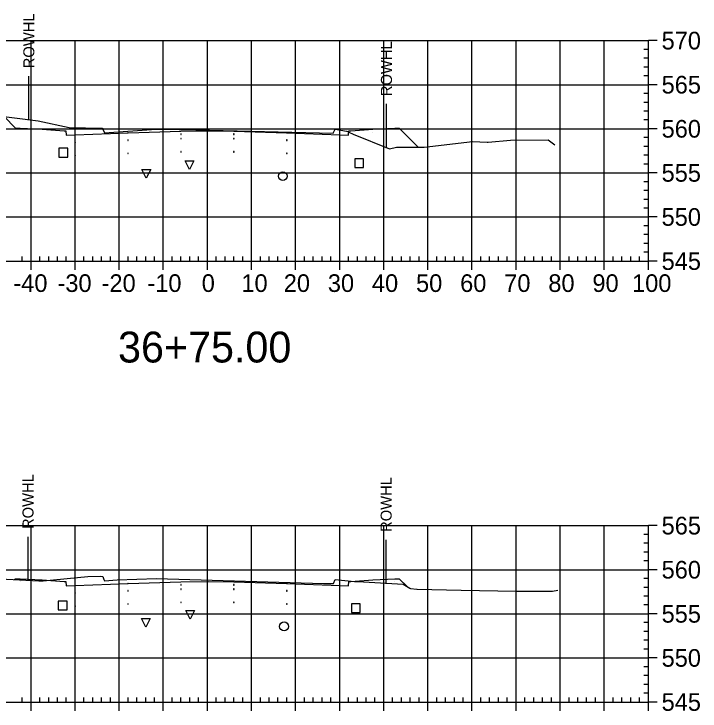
# Model space of a CAD drawing. Extents: x 708103 to 717568, y 374476 to 378707.
# Drawn here: x 711208.1 to 711363.7, y 376922.6 to 377080.7 of the extents above; entities that cross this region are included whole.
import ezdxf

# ---------------------------------------------------------------- set-up
doc = ezdxf.new("R2010")
doc.units = 0
for name, color, linetype in [('1', 7, 'Continuous'), ('10', 7, 'Continuous'), ('13', 7, 'Continuous'), ('14', 7, 'Continuous'), ('22', 7, 'Continuous'), ('4', 7, 'Continuous'), ('57', 7, 'Continuous'), ('Existing', 7, 'Continuous'), ('XS_Right_of_Way', 7, 'Continuous')]:
    doc.layers.add(name, color=color, linetype=linetype)

msp = doc.modelspace()

# ---------------------------------------------------------------- linework, layer by layer
for points in [[(711245.93, 377053.35), (711246.03, 377053.35), (711246.03, 377053.45), (711245.93, 377053.45)], [(711245.93, 377052.35), (711246.03, 377052.35), (711246.03, 377052.45), (711245.93, 377052.45)], [(711251.93, 377053.47), (711252.03, 377053.47), (711252.03, 377053.57), (711251.93, 377053.57)], [(711251.93, 377052.47), (711252.03, 377052.47), (711252.03, 377052.57), (711251.93, 377052.57)], [(711257.93, 377053.35), (711258.03, 377053.35), (711258.03, 377053.45), (711257.93, 377053.45)], [(711257.93, 377052.35), (711258.03, 377052.35), (711258.03, 377052.45), (711257.93, 377052.45)], [(711221.93, 377051.51), (711222.03, 377051.51), (711222.03, 377051.61), (711221.93, 377051.61)], [(711233.93, 377051.99), (711234.03, 377051.99), (711234.03, 377052.09), (711233.93, 377052.09)], [(711269.93, 377051.99), (711270.03, 377051.99), (711270.03, 377052.09), (711269.93, 377052.09)], [(711281.93, 377051.51), (711282.03, 377051.51), (711282.03, 377051.61), (711281.93, 377051.61)], [(711245.93, 377049.35), (711246.03, 377049.35), (711246.03, 377049.45), (711245.93, 377049.45)], [(711251.93, 377049.47), (711252.03, 377049.47), (711252.03, 377049.57), (711251.93, 377049.57)], [(711257.93, 377049.35), (711258.03, 377049.35), (711258.03, 377049.45), (711257.93, 377049.45)], [(711221.93, 377048.51), (711222.03, 377048.51), (711222.03, 377048.61), (711221.93, 377048.61)], [(711233.93, 377048.99), (711234.03, 377048.99), (711234.03, 377049.09), (711233.93, 377049.09)], [(711269.93, 377048.99), (711270.03, 377048.99), (711270.03, 377049.09), (711269.93, 377049.09)], [(711281.93, 377048.51), (711282.03, 377048.51), (711282.03, 377048.61), (711281.93, 377048.61)], [(711245.93, 376951.16), (711246.03, 376951.16), (711246.03, 376951.26), (711245.93, 376951.26)], [(711251.93, 376951.28), (711252.03, 376951.28), (711252.03, 376951.38), (711251.93, 376951.38)], [(711257.93, 376951.16), (711258.03, 376951.16), (711258.03, 376951.26), (711257.93, 376951.26)], [(711233.93, 376949.8), (711234.03, 376949.8), (711234.03, 376949.9), (711233.93, 376949.9)], [(711245.93, 376950.16), (711246.03, 376950.16), (711246.03, 376950.26), (711245.93, 376950.26)], [(711251.93, 376950.28), (711252.03, 376950.28), (711252.03, 376950.38), (711251.93, 376950.38)], [(711257.93, 376950.16), (711258.03, 376950.16), (711258.03, 376950.26), (711257.93, 376950.26)], [(711269.93, 376949.8), (711270.03, 376949.8), (711270.03, 376949.9), (711269.93, 376949.9)], [(711221.93, 376949.32), (711222.03, 376949.32), (711222.03, 376949.42), (711221.93, 376949.42)], [(711281.93, 376949.32), (711282.03, 376949.32), (711282.03, 376949.42), (711281.93, 376949.42)], [(711221.93, 376946.32), (711222.03, 376946.32), (711222.03, 376946.42), (711221.93, 376946.42)], [(711233.93, 376946.8), (711234.03, 376946.8), (711234.03, 376946.9), (711233.93, 376946.9)], [(711245.93, 376947.16), (711246.03, 376947.16), (711246.03, 376947.26), (711245.93, 376947.26)], [(711251.93, 376947.28), (711252.03, 376947.28), (711252.03, 376947.38), (711251.93, 376947.38)], [(711257.93, 376947.16), (711258.03, 376947.16), (711258.03, 376947.26), (711257.93, 376947.26)], [(711269.93, 376946.8), (711270.03, 376946.8), (711270.03, 376946.9), (711269.93, 376946.9)], [(711281.93, 376946.32), (711282.03, 376946.32), (711282.03, 376946.42), (711281.93, 376946.42)]]:
    msp.add_lwpolyline(points, close=True)
at = {"layer": '1'}
for points in [[(711247.9, 377045.4), (711246.9, 377047.4), (711248.9, 377047.4)], [(711238.12, 377043.4), (711237.12, 377045.4), (711239.12, 377045.4)], [(711248.07, 376943.42), (711247.07, 376945.42), (711249.07, 376945.42)], [(711238.03, 376941.57), (711237.03, 376943.57), (711239.03, 376943.57)]]:
    msp.add_lwpolyline(points, close=True, dxfattribs=at)
at = {"layer": '10'}
for points in [[(711218.3, 377048.21), (711220.3, 377048.21), (711220.3, 377050.21), (711218.3, 377050.21)], [(711218.15, 376945.53), (711220.15, 376945.53), (711220.15, 376947.53), (711218.15, 376947.53)]]:
    msp.add_lwpolyline(points, close=True, dxfattribs=at)
at = {"layer": '13'}
for centre in [(711269.08, 377043.89), (711269.36, 376941.78)]:
    msp.add_circle(centre, 1, dxfattribs=at)
at = {"layer": '14'}
for points in [[(711251.98, 377054.19), (711251.98, 377054.24), (711251.98, 377054.19), (711251.93, 377054.19), (711251.98, 377054.19), (711251.98, 377054.14), (711251.98, 377054.19), (711252.03, 377054.19)], [(711221.98, 377053.23), (711221.98, 377053.28), (711221.98, 377053.23), (711221.93, 377053.23), (711221.98, 377053.23), (711221.98, 377053.18), (711221.98, 377053.23), (711222.03, 377053.23)], [(711233.98, 377053.71), (711233.98, 377053.76), (711233.98, 377053.71), (711233.93, 377053.71), (711233.98, 377053.71), (711233.98, 377053.66), (711233.98, 377053.71), (711234.03, 377053.71)], [(711269.98, 377053.71), (711269.98, 377053.76), (711269.98, 377053.71), (711269.93, 377053.71), (711269.98, 377053.71), (711269.98, 377053.66), (711269.98, 377053.71), (711270.03, 377053.71)], [(711281.98, 377053.23), (711281.98, 377053.28), (711281.98, 377053.23), (711281.93, 377053.23), (711281.98, 377053.23), (711281.98, 377053.18), (711281.98, 377053.23), (711282.03, 377053.23)], [(711299.81, 377050.47), (711299.81, 377050.52), (711299.81, 377050.47), (711299.76, 377050.47), (711299.81, 377050.47), (711299.81, 377050.42), (711299.81, 377050.47), (711299.86, 377050.47)], [(711208.3, 376952.41), (711208.3, 376952.46), (711208.3, 376952.41), (711208.25, 376952.41), (711208.3, 376952.41), (711208.3, 376952.36), (711208.3, 376952.41), (711208.35, 376952.41)], [(711233.98, 376951.51), (711233.98, 376951.56), (711233.98, 376951.51), (711233.93, 376951.51), (711233.98, 376951.51), (711233.98, 376951.46), (711233.98, 376951.51), (711234.03, 376951.51)], [(711251.98, 376951.99), (711251.98, 376952.04), (711251.98, 376951.99), (711251.93, 376951.99), (711251.98, 376951.99), (711251.98, 376951.94), (711251.98, 376951.99), (711252.03, 376951.99)], [(711269.98, 376951.51), (711269.98, 376951.56), (711269.98, 376951.51), (711269.93, 376951.51), (711269.98, 376951.51), (711269.98, 376951.46), (711269.98, 376951.51), (711270.03, 376951.51)], [(711221.98, 376951.03), (711221.98, 376951.08), (711221.98, 376951.03), (711221.93, 376951.03), (711221.98, 376951.03), (711221.98, 376950.98), (711221.98, 376951.03), (711222.03, 376951.03)], [(711281.98, 376951.03), (711281.98, 376951.08), (711281.98, 376951.03), (711281.93, 376951.03), (711281.98, 376951.03), (711281.98, 376950.98), (711281.98, 376951.03), (711282.03, 376951.03)], [(711297.27, 376950.81), (711297.27, 376950.86), (711297.27, 376950.81), (711297.22, 376950.81), (711297.27, 376950.81), (711297.27, 376950.76), (711297.27, 376950.81), (711297.32, 376950.81)]]:
    msp.add_lwpolyline(points, dxfattribs=at)
at = {"layer": '22'}
for points in [[(711205.87, 377057.41), (711208.48, 377054.79), (711209.48, 377054.75), (711214.48, 377054.55), (711219.48, 377054.15), (711219.9, 377054.15), (711219.98, 377053.15), (711221.98, 377053.23), (711233.98, 377053.71), (711245.98, 377054.07), (711251.98, 377054.19), (711257.98, 377054.07), (711269.98, 377053.71), (711281.98, 377053.23), (711283.98, 377053.15), (711284.07, 377054.15), (711284.48, 377054.15), (711289.48, 377054.55), (711294.48, 377054.75), (711295.48, 377054.79), (711299.81, 377050.47)], [(711208.3, 376952.41), (711208.48, 376952.59), (711209.48, 376952.55), (711214.48, 376952.35), (711219.48, 376951.95), (711219.9, 376951.95), (711219.98, 376950.95), (711221.98, 376951.03), (711233.98, 376951.51), (711245.98, 376951.87), (711251.98, 376951.99), (711257.98, 376951.87), (711269.98, 376951.51), (711281.98, 376951.03), (711283.98, 376950.95), (711284.07, 376951.95), (711284.48, 376951.95), (711289.48, 376952.35), (711294.48, 376952.55), (711295.48, 376952.59), (711297.27, 376950.81)]]:
    msp.add_lwpolyline(points, dxfattribs=at)
at = {"layer": '4'}
for points in [[(711285.4, 377045.83), (711287.4, 377045.83), (711287.4, 377047.83), (711285.4, 377047.83)], [(711284.63, 376944.93), (711286.63, 376944.93), (711286.63, 376946.93), (711284.63, 376946.93)]]:
    msp.add_lwpolyline(points, close=True, dxfattribs=at)
at = {"layer": '57'}
for p, q in [((711151.98, 377074.63), (711351.98, 377074.63)), ((711211.98, 377024.63), (711211.98, 377074.63)), ((711221.98, 377024.63), (711221.98, 377074.63)), ((711231.98, 377024.63), (711231.98, 377074.63)), ((711241.98, 377024.63), (711241.98, 377074.63)), ((711251.98, 377024.63), (711251.98, 377074.63)), ((711261.98, 377024.63), (711261.98, 377074.63)), ((711271.98, 377024.63), (711271.98, 377074.63)), ((711281.98, 377024.63), (711281.98, 377074.63)), ((711291.98, 377024.63), (711291.98, 377074.63)), ((711301.98, 377024.63), (711301.98, 377074.63)), ((711311.98, 377024.63), (711311.98, 377074.63)), ((711321.98, 377024.63), (711321.98, 377074.63)), ((711331.98, 377024.63), (711331.98, 377074.63)), ((711341.98, 377024.63), (711341.98, 377074.63)), ((711351.98, 377024.63), (711351.98, 377074.63)), ((711351.98, 377024.63), (711351.98, 377074.63)), ((711353.98, 377074.63), (711351.98, 377074.63)), ((711351.98, 377072.63), (711350.98, 377072.63)), ((711351.98, 377070.63), (711350.98, 377070.63)), ((711351.98, 377068.63), (711350.98, 377068.63)), ((711351.98, 377066.63), (711350.98, 377066.63)), ((711151.98, 377064.63), (711351.98, 377064.63)), ((711353.98, 377064.63), (711351.98, 377064.63)), ((711351.98, 377062.63), (711350.98, 377062.63)), ((711351.98, 377060.63), (711350.98, 377060.63)), ((711351.98, 377058.63), (711350.98, 377058.63)), ((711351.98, 377056.63), (711350.98, 377056.63)), ((711151.98, 377054.63), (711351.98, 377054.63)), ((711353.98, 377054.63), (711351.98, 377054.63)), ((711351.98, 377052.63), (711350.98, 377052.63)), ((711351.98, 377050.63), (711350.98, 377050.63)), ((711351.98, 377048.63), (711350.98, 377048.63)), ((711351.98, 377046.63), (711350.98, 377046.63)), ((711151.98, 377044.63), (711351.98, 377044.63)), ((711353.98, 377044.63), (711351.98, 377044.63)), ((711351.98, 377042.63), (711350.98, 377042.63)), ((711351.98, 377040.63), (711350.98, 377040.63)), ((711351.98, 377038.63), (711350.98, 377038.63)), ((711351.98, 377036.63), (711350.98, 377036.63)), ((711151.98, 377034.63), (711351.98, 377034.63)), ((711353.98, 377034.63), (711351.98, 377034.63)), ((711351.98, 377032.63), (711350.98, 377032.63)), ((711351.98, 377030.63), (711350.98, 377030.63)), ((711351.98, 377028.63), (711350.98, 377028.63)), ((711209.98, 377024.63), (711209.98, 377025.63)), ((711213.98, 377024.63), (711213.98, 377025.63)), ((711215.98, 377024.63), (711215.98, 377025.63)), ((711217.98, 377024.63), (711217.98, 377025.63)), ((711219.98, 377024.63), (711219.98, 377025.63)), ((711223.98, 377024.63), (711223.98, 377025.63)), ((711225.98, 377024.63), (711225.98, 377025.63)), ((711227.98, 377024.63), (711227.98, 377025.63)), ((711229.98, 377024.63), (711229.98, 377025.63)), ((711233.98, 377024.63), (711233.98, 377025.63)), ((711235.98, 377024.63), (711235.98, 377025.63)), ((711237.98, 377024.63), (711237.98, 377025.63)), ((711239.98, 377024.63), (711239.98, 377025.63)), ((711243.98, 377024.63), (711243.98, 377025.63)), ((711245.98, 377024.63), (711245.98, 377025.63)), ((711247.98, 377024.63), (711247.98, 377025.63)), ((711249.98, 377024.63), (711249.98, 377025.63)), ((711253.98, 377024.63), (711253.98, 377025.63)), ((711255.98, 377024.63), (711255.98, 377025.63)), ((711257.98, 377024.63), (711257.98, 377025.63)), ((711259.98, 377024.63), (711259.98, 377025.63)), ((711263.98, 377024.63), (711263.98, 377025.63)), ((711265.98, 377024.63), (711265.98, 377025.63)), ((711267.98, 377024.63), (711267.98, 377025.63)), ((711269.98, 377024.63), (711269.98, 377025.63)), ((711273.98, 377024.63), (711273.98, 377025.63)), ((711275.98, 377024.63), (711275.98, 377025.63)), ((711277.98, 377024.63), (711277.98, 377025.63)), ((711279.98, 377024.63), (711279.98, 377025.63)), ((711283.98, 377024.63), (711283.98, 377025.63)), ((711285.98, 377024.63), (711285.98, 377025.63)), ((711287.98, 377024.63), (711287.98, 377025.63)), ((711289.98, 377024.63), (711289.98, 377025.63)), ((711293.98, 377024.63), (711293.98, 377025.63)), ((711295.98, 377024.63), (711295.98, 377025.63)), ((711297.98, 377024.63), (711297.98, 377025.63)), ((711299.98, 377024.63), (711299.98, 377025.63)), ((711303.98, 377024.63), (711303.98, 377025.63)), ((711305.98, 377024.63), (711305.98, 377025.63)), ((711307.98, 377024.63), (711307.98, 377025.63)), ((711309.98, 377024.63), (711309.98, 377025.63)), ((711313.98, 377024.63), (711313.98, 377025.63)), ((711315.98, 377024.63), (711315.98, 377025.63)), ((711317.98, 377024.63), (711317.98, 377025.63)), ((711319.98, 377024.63), (711319.98, 377025.63)), ((711323.98, 377024.63), (711323.98, 377025.63)), ((711325.98, 377024.63), (711325.98, 377025.63)), ((711327.98, 377024.63), (711327.98, 377025.63)), ((711329.98, 377024.63), (711329.98, 377025.63)), ((711333.98, 377024.63), (711333.98, 377025.63)), ((711335.98, 377024.63), (711335.98, 377025.63)), ((711337.98, 377024.63), (711337.98, 377025.63)), ((711339.98, 377024.63), (711339.98, 377025.63)), ((711343.98, 377024.63), (711343.98, 377025.63)), ((711345.98, 377024.63), (711345.98, 377025.63)), ((711347.98, 377024.63), (711347.98, 377025.63)), ((711349.98, 377024.63), (711349.98, 377025.63)), ((711351.98, 377026.63), (711350.98, 377026.63)), ((711151.98, 377024.63), (711351.98, 377024.63)), ((711151.98, 377024.63), (711351.98, 377024.63)), ((711211.98, 377022.63), (711211.98, 377024.63)), ((711221.98, 377022.63), (711221.98, 377024.63)), ((711231.98, 377022.63), (711231.98, 377024.63)), ((711241.98, 377022.63), (711241.98, 377024.63)), ((711251.98, 377022.63), (711251.98, 377024.63)), ((711261.98, 377022.63), (711261.98, 377024.63)), ((711271.98, 377022.63), (711271.98, 377024.63)), ((711281.98, 377022.63), (711281.98, 377024.63)), ((711291.98, 377022.63), (711291.98, 377024.63)), ((711301.98, 377022.63), (711301.98, 377024.63)), ((711311.98, 377022.63), (711311.98, 377024.63)), ((711321.98, 377022.63), (711321.98, 377024.63)), ((711331.98, 377022.63), (711331.98, 377024.63)), ((711341.98, 377022.63), (711341.98, 377024.63)), ((711351.98, 377022.63), (711351.98, 377024.63)), ((711353.98, 377024.63), (711351.98, 377024.63)), ((711151.98, 376964.63), (711351.98, 376964.63)), ((711211.98, 376924.63), (711211.98, 376964.63)), ((711221.98, 376924.63), (711221.98, 376964.63)), ((711231.98, 376924.63), (711231.98, 376964.63)), ((711241.98, 376924.63), (711241.98, 376964.63)), ((711251.98, 376924.63), (711251.98, 376964.63)), ((711261.98, 376924.63), (711261.98, 376964.63)), ((711271.98, 376924.63), (711271.98, 376964.63)), ((711281.98, 376924.63), (711281.98, 376964.63)), ((711291.98, 376924.63), (711291.98, 376964.63)), ((711301.98, 376924.63), (711301.98, 376964.63)), ((711311.98, 376924.63), (711311.98, 376964.63)), ((711321.98, 376924.63), (711321.98, 376964.63)), ((711331.98, 376924.63), (711331.98, 376964.63)), ((711341.98, 376924.63), (711341.98, 376964.63)), ((711351.98, 376924.63), (711351.98, 376964.63)), ((711351.98, 376924.63), (711351.98, 376964.63)), ((711353.98, 376964.63), (711351.98, 376964.63)), ((711351.98, 376962.63), (711350.98, 376962.63)), ((711351.98, 376960.63), (711350.98, 376960.63)), ((711351.98, 376958.63), (711350.98, 376958.63)), ((711351.98, 376956.63), (711350.98, 376956.63)), ((711151.98, 376954.63), (711351.98, 376954.63)), ((711353.98, 376954.63), (711351.98, 376954.63)), ((711351.98, 376952.63), (711350.98, 376952.63)), ((711351.98, 376950.63), (711350.98, 376950.63)), ((711351.98, 376948.63), (711350.98, 376948.63)), ((711351.98, 376946.63), (711350.98, 376946.63)), ((711151.98, 376944.63), (711351.98, 376944.63)), ((711353.98, 376944.63), (711351.98, 376944.63)), ((711351.98, 376942.63), (711350.98, 376942.63)), ((711351.98, 376940.63), (711350.98, 376940.63)), ((711351.98, 376938.63), (711350.98, 376938.63)), ((711351.98, 376936.63), (711350.98, 376936.63)), ((711151.98, 376934.63), (711351.98, 376934.63)), ((711353.98, 376934.63), (711351.98, 376934.63)), ((711351.98, 376932.63), (711350.98, 376932.63)), ((711351.98, 376930.63), (711350.98, 376930.63)), ((711351.98, 376928.63), (711350.98, 376928.63)), ((711351.98, 376926.63), (711350.98, 376926.63)), ((711151.98, 376924.63), (711351.98, 376924.63)), ((711151.98, 376924.63), (711351.98, 376924.63)), ((711209.98, 376924.63), (711209.98, 376925.63)), ((711211.98, 376922.63), (711211.98, 376924.63)), ((711213.98, 376924.63), (711213.98, 376925.63)), ((711215.98, 376924.63), (711215.98, 376925.63)), ((711217.98, 376924.63), (711217.98, 376925.63)), ((711219.98, 376924.63), (711219.98, 376925.63)), ((711221.98, 376922.63), (711221.98, 376924.63)), ((711223.98, 376924.63), (711223.98, 376925.63)), ((711225.98, 376924.63), (711225.98, 376925.63)), ((711227.98, 376924.63), (711227.98, 376925.63)), ((711229.98, 376924.63), (711229.98, 376925.63)), ((711231.98, 376922.63), (711231.98, 376924.63)), ((711233.98, 376924.63), (711233.98, 376925.63)), ((711235.98, 376924.63), (711235.98, 376925.63)), ((711237.98, 376924.63), (711237.98, 376925.63)), ((711239.98, 376924.63), (711239.98, 376925.63)), ((711241.98, 376922.63), (711241.98, 376924.63)), ((711243.98, 376924.63), (711243.98, 376925.63)), ((711245.98, 376924.63), (711245.98, 376925.63)), ((711247.98, 376924.63), (711247.98, 376925.63)), ((711249.98, 376924.63), (711249.98, 376925.63)), ((711251.98, 376922.63), (711251.98, 376924.63)), ((711253.98, 376924.63), (711253.98, 376925.63)), ((711255.98, 376924.63), (711255.98, 376925.63)), ((711257.98, 376924.63), (711257.98, 376925.63)), ((711259.98, 376924.63), (711259.98, 376925.63)), ((711261.98, 376922.63), (711261.98, 376924.63)), ((711263.98, 376924.63), (711263.98, 376925.63)), ((711265.98, 376924.63), (711265.98, 376925.63)), ((711267.98, 376924.63), (711267.98, 376925.63)), ((711269.98, 376924.63), (711269.98, 376925.63)), ((711271.98, 376922.63), (711271.98, 376924.63)), ((711273.98, 376924.63), (711273.98, 376925.63)), ((711275.98, 376924.63), (711275.98, 376925.63)), ((711277.98, 376924.63), (711277.98, 376925.63)), ((711279.98, 376924.63), (711279.98, 376925.63)), ((711281.98, 376922.63), (711281.98, 376924.63)), ((711283.98, 376924.63), (711283.98, 376925.63)), ((711285.98, 376924.63), (711285.98, 376925.63)), ((711287.98, 376924.63), (711287.98, 376925.63)), ((711289.98, 376924.63), (711289.98, 376925.63)), ((711291.98, 376922.63), (711291.98, 376924.63)), ((711293.98, 376924.63), (711293.98, 376925.63)), ((711295.98, 376924.63), (711295.98, 376925.63)), ((711297.98, 376924.63), (711297.98, 376925.63)), ((711299.98, 376924.63), (711299.98, 376925.63)), ((711301.98, 376922.63), (711301.98, 376924.63)), ((711303.98, 376924.63), (711303.98, 376925.63)), ((711305.98, 376924.63), (711305.98, 376925.63)), ((711307.98, 376924.63), (711307.98, 376925.63)), ((711309.98, 376924.63), (711309.98, 376925.63)), ((711311.98, 376922.63), (711311.98, 376924.63)), ((711313.98, 376924.63), (711313.98, 376925.63)), ((711315.98, 376924.63), (711315.98, 376925.63)), ((711317.98, 376924.63), (711317.98, 376925.63)), ((711319.98, 376924.63), (711319.98, 376925.63)), ((711321.98, 376922.63), (711321.98, 376924.63)), ((711323.98, 376924.63), (711323.98, 376925.63)), ((711325.98, 376924.63), (711325.98, 376925.63)), ((711327.98, 376924.63), (711327.98, 376925.63)), ((711329.98, 376924.63), (711329.98, 376925.63)), ((711331.98, 376922.63), (711331.98, 376924.63)), ((711333.98, 376924.63), (711333.98, 376925.63)), ((711335.98, 376924.63), (711335.98, 376925.63)), ((711337.98, 376924.63), (711337.98, 376925.63)), ((711339.98, 376924.63), (711339.98, 376925.63)), ((711341.98, 376922.63), (711341.98, 376924.63)), ((711343.98, 376924.63), (711343.98, 376925.63)), ((711345.98, 376924.63), (711345.98, 376925.63)), ((711347.98, 376924.63), (711347.98, 376925.63)), ((711349.98, 376924.63), (711349.98, 376925.63)), ((711351.98, 376922.63), (711351.98, 376924.63)), ((711353.98, 376924.63), (711351.98, 376924.63))]:
    msp.add_line(p, q, dxfattribs=at)
at = {"layer": 'Existing'}
for points in [[(711202.16, 377057.87), (711213.6, 377056.45), (711220.65, 377054.91), (711228.12, 377054.78), (711228.12, 377054.78), (711228.23, 377054.56), (711228.63, 377053.75), (711240.34, 377054.56), (711240.61, 377054.57), (711241.75, 377054.53), (711249.36, 377054.37), (711280.46, 377053.61), (711280.56, 377053.81), (711280.95, 377054.51), (711283.52, 377054.09), (711283.63, 377054.07), (711284.05, 377053.85), (711285.02, 377053.38), (711293.29, 377050.09), (711294.86, 377050.49), (711301.1, 377050.46), (711312.09, 377051.74), (711315.45, 377051.61), (711315.62, 377051.6), (711320.68, 377052.02), (711329.28, 377052.1), (711330.77, 377051.01)], [(711204.99, 376952.6), (711213.75, 376952.09), (711214.71, 376952.12), (711224.88, 376953.07), (711227.75, 376953.17), (711228.26, 376953.06), (711228.5, 376952.39), (711228.63, 376952.14), (711231.5, 376952.34), (711240.42, 376952.65), (711278.27, 376951.51), (711280.54, 376951.47), (711280.57, 376951.53), (711280.93, 376952.38), (711285.33, 376951.94), (711287.35, 376951.87), (711296.34, 376951.35), (711297.88, 376950.46), (711298.04, 376950.34), (711299.49, 376950.22), (711299.58, 376950.21), (711309.49, 376949.96), (711322.02, 376949.76), (711324.73, 376949.74), (711330.24, 376949.73), (711331.41, 376949.98)]]:
    msp.add_lwpolyline(points, dxfattribs=at)
at = {"layer": 'XS_Right_of_Way'}
for p, q in [((711211.41, 377066.58), (711211.41, 377056.58)), ((711292.51, 377060.26), (711292.51, 377050.26)), ((711211.22, 376962.1), (711211.22, 376952.1)), ((711292.44, 376961.44), (711292.44, 376951.44))]:
    msp.add_line(p, q, dxfattribs=at)

# ---------------------------------------------------------------- texts
at = {"layer": '1'}
msp.add_text('36+75.00', height=7, dxfattribs=at).set_placement((711231.71, 377001.63))
at = {"layer": '14'}
for p in [(711209.45, 377054.7), (711209.45, 377054.03), (711214.45, 377053.83), (711289.45, 377053.83), (711294.45, 377054.7), (711294.45, 377054.03), (711209.45, 376952.5), (711209.45, 376951.84), (711214.45, 376951.64), (711289.45, 376951.64), (711294.45, 376952.5), (711294.45, 376951.84)]:
    msp.add_text('+', height=0.1, dxfattribs=at).set_placement(p)
at = {"layer": '57'}
for s, p in [('570', (711354.98, 377072.63)), ('565', (711354.98, 377062.63)), ('560', (711354.98, 377052.63)), ('555', (711354.98, 377042.63)), ('550', (711354.98, 377032.63)), ('545', (711354.98, 377022.63)), ('-40', (711207.98, 377017.63)), ('-30', (711217.98, 377017.63)), ('-20', (711227.98, 377017.63)), ('-10', (711238.37, 377017.63)), ('0', (711250.69, 377017.63)), ('10', (711259.68, 377017.63)), ('20', (711269.29, 377017.63)), ('30', (711279.29, 377017.63)), ('40', (711289.29, 377017.63)), ('50', (711299.29, 377017.63)), ('60', (711309.29, 377017.63)), ('70', (711319.29, 377017.63)), ('80', (711329.29, 377017.63)), ('90', (711339.29, 377017.63)), ('100', (711348.28, 377017.63)), ('565', (711354.98, 376962.63)), ('560', (711354.98, 376952.63)), ('555', (711354.98, 376942.63)), ('550', (711354.98, 376932.63)), ('545', (711354.98, 376922.63))]:
    msp.add_text(s, height=4, dxfattribs=at).set_placement(p)
at = {"layer": 'XS_Right_of_Way'}
for p in [(711212.73, 377068.35), (711293.83, 377062.03), (711212.54, 376963.86), (711293.76, 376963.2)]:
    msp.add_text('ROWHL', height=2.5, rotation=90, dxfattribs=at).set_placement(p)

doc.saveas('drawing.dxf')
